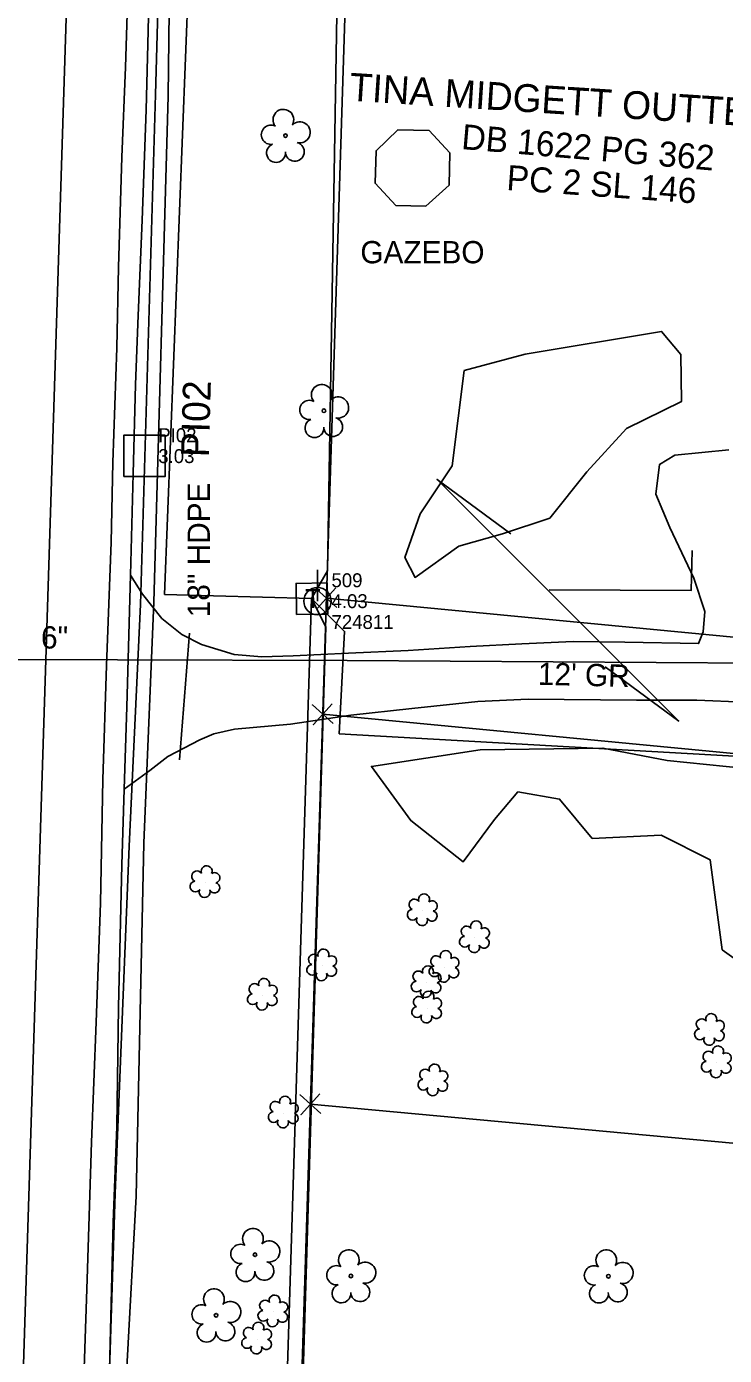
# Model space of a CAD drawing. Extents: x 3040896 to 3051146, y 687568 to 732976.
# Drawn here: x 3049808.8 to 3049934.1, y 688979.1 to 689217.7 of the extents above; entities that cross this region are included whole.
import ezdxf

# ---------------------------------------------------------------- set-up
doc = ezdxf.new("R2010")
doc.units = 0
for name, color, linetype in [('CTL Supplemental Horizontal and Vertical CELL', 7, 'Continuous'), ('CTL Supplemental Horizontal and Vertical Cogo Elevation', 7, 'Continuous'), ('CTL Supplemental Horizontal and Vertical Cogo Number', 7, 'Continuous'), ('CTL Supplemental Horizontal and Vertical Text', 7, 'Continuous'), ('Exist Building', 7, 'Continuous'), ('Exist Building Text', 7, 'Continuous'), ('Exist Horizontal Alignment', 7, 'Continuous'), ('Exist Property Corner CELL', 7, 'Continuous'), ('Exist Property Deed Book Text', 7, 'Continuous'), ('Exist Property Line', 7, 'Continuous'), ('Exist Property Owner Text', 7, 'Continuous'), ('Exist Property Same Owner Line CELL', 7, 'Continuous'), ('Exist Right of Way Line', 7, 'Continuous'), ('Exist Roads EOP', 7, 'Continuous'), ('Exist Roads EOT', 7, 'Continuous'), ('Exist Roads Soil', 7, 'Continuous'), ('Exist Roads Soil Text', 7, 'Continuous'), ('Exist Structure Minor Pipes HDPE 18 Inch', 7, 'Continuous'), ('Exist Structure Minor Pipes HDPE 18 Inch Text', 7, 'Continuous'), ('Exist Utilities Power Pole CELL', 7, 'Continuous'), ('Exist Utilities Power Pole Cogo Comment', 7, 'Continuous'), ('Exist Utilities Power Pole Cogo Elevation', 7, 'Continuous'), ('Exist Utilities Power Pole Cogo Number', 7, 'Continuous'), ('Exist Utilities Telephone Pedestal CELL', 7, 'Continuous'), ('Exist Utilities Telephone UG Cable', 7, 'Continuous'), ('Exist Utilities Telephone UG Conduit SUE', 7, 'Continuous'), ('Exist Utilities Water UG Line SUE', 7, 'Continuous'), ('Exist Utilities Water UG Line SUE Text', 7, 'Continuous'), ('Exist Vegetation Shrub CELL', 7, 'Continuous'), ('Exist Vegetation Tree CELL', 7, 'Continuous'), ('Exist Vegetation Woods Line', 7, 'Continuous')]:
    doc.layers.add(name, color=color, linetype=linetype)

# ---------------------------------------------------------------- blocks, each defined once
blk = doc.blocks.new('CTL SUPPLEMENTAL HORIZONTAL AND VERTICAL')
at = {"layer": 'CTL Supplemental Horizontal and Vertical CELL'}
blk.add_line((0, 0), (0, 0), dxfattribs=at)
blk.add_lwpolyline([(-0.1043, 0.0004), (0.0005, 0.1052), (0.1055, 0.0002), (0.0007, -0.1047)], close=True, dxfattribs=at)
blk = doc.blocks.new('EXIST UTILITIES POWER POLE')
at = {"layer": 'Exist Utilities Power Pole CELL'}
for q in [(0, 0.1125), (0, 0)]:
    blk.add_line((0, 0), q, dxfattribs=at)
blk.add_circle((0, 0), 0.049, dxfattribs=at)

msp = doc.modelspace()

# ---------------------------------------------------------------- linework, layer by layer
at = {"layer": 'Exist Building'}
msp.add_lwpolyline([(3049884.65, 689189.27), (3049884.79, 689195.03), (3049881.06, 689199.05), (3049875.45, 689199.19), (3049871.52, 689195.42), (3049871.34, 689189.59), (3049875.07, 689185.62), (3049880.49, 689185.49)], close=True, dxfattribs=at)
at = {"layer": 'Exist Horizontal Alignment'}
msp.add_line((3049785.41, 688254.93), (3049834.01, 689792.8), dxfattribs=at)
at = {"layer": 'Exist Property Corner CELL'}
for p, q in [((3049862.62, 689115.07), (3049862.62, 689115.07)), ((3049861.96, 689094.2), (3049861.96, 689094.2)), ((3049859.74, 689024.16), (3049859.74, 689024.16))]:
    msp.add_line(p, q, dxfattribs=at)
for points in [[(3049864.47, 689113.39), (3049860.76, 689116.74), (3049862.62, 689115.07), (3049860.94, 689113.21), (3049864.29, 689116.92)], [(3049863.81, 689092.53), (3049860.1, 689095.88), (3049861.96, 689094.2), (3049860.28, 689092.35), (3049863.63, 689096.06)], [(3049861.6, 689022.48), (3049857.89, 689025.84), (3049859.74, 689024.16), (3049858.07, 689022.31), (3049861.42, 689026.01)]]:
    msp.add_lwpolyline(points, dxfattribs=at)
at = {"layer": 'Exist Property Line'}
for p, q in [((3049862.62, 689115.07), (3050041.13, 689097.96)), ((3049861.96, 689094.2), (3050141.91, 689067.57)), ((3049859.74, 689024.16), (3050135.65, 688998.65))]:
    msp.add_line(p, q, dxfattribs=at)
at = {"layer": 'Exist Property Same Owner Line CELL'}
for points in [[(3049895.7, 689126.63), (3049882.49, 689136.4), (3049925.88, 689092.99), (3049912.67, 689102.76)], [(3049928.31, 689123.61), (3049928.13, 689116.46), (3049902.61, 689116.54)]]:
    msp.add_lwpolyline(points, dxfattribs=at)
at = {"layer": 'Exist Right of Way Line'}
msp.add_line((3049835.38, 688253.36), (3049866.29, 689231.15), dxfattribs=at)
at = {"layer": 'Exist Roads EOP'}
msp.add_lwpolyline([(3049831.63, 689251.35), (3049831.06, 689235.59), (3049830.62, 689216.96), (3049830.25, 689202.79), (3049829.51, 689182.94), (3049828.79, 689165.85), (3049828.33, 689153.45), (3049827.92, 689137.39), (3049827.41, 689119.21), (3049826.8, 689095.53), (3049826.31, 689080.75), (3049825.87, 689067.14), (3049825.31, 689041.61), (3049824.99, 689020.18), (3049824.34, 689002.94), (3049823.93, 688985.98), (3049823.53, 688971.75), (3049822.45, 688946.13), (3049821.08, 688920.45)], dxfattribs=at)
at = {"layer": 'Exist Roads EOT'}
msp.add_lwpolyline([(3049827.77, 689251.31), (3049827.2, 689231.49), (3049826.54, 689210.43), (3049825.9, 689194.29), (3049825.3, 689174.53), (3049824.97, 689160.01), (3049824.27, 689139.42), (3049823.94, 689125.11), (3049823.16, 689102.95), (3049822.5, 689082.49), (3049822.03, 689060.31), (3049821.29, 689038.9), (3049820.41, 689017.34), (3049819.65, 688992.72), (3049818.97, 688971.39)], dxfattribs=at)
at = {"layer": 'Exist Roads Soil'}
for points in [[(3049827.41, 689119.21), (3049829.61, 689115.8), (3049833.08, 689111.42), (3049836.66, 689108.53), (3049840.2, 689106.74), (3049846.04, 689104.97), (3049851.01, 689104.5), (3049856.65, 689104.73), (3049866.6, 689105.19), (3049877.29, 689105.68), (3049888.42, 689106.38), (3049897.72, 689106.86), (3049906.89, 689107.3), (3049916.18, 689107.19), (3049929.44, 689106.92), (3049930.28, 689108.99), (3049930.53, 689112.66), (3049928.59, 689118.63), (3049924.28, 689127.75), (3049921.77, 689133.72), (3049922.44, 689139.09), (3049925.17, 689140.76), (3049934.87, 689141.71)], [(3049937.66, 689096.39), (3049929.13, 689096.76), (3049918.29, 689096.77), (3049898.83, 689096.91), (3049889.8, 689096.49), (3049877.98, 689095.23), (3049867.01, 689094.04), (3049856.17, 689092.45), (3049846.1, 689091.51), (3049842.43, 689090.72), (3049839.87, 689089.64), (3049834.14, 689086.62), (3049830.93, 689084.14), (3049826.31, 689080.75)]]:
    msp.add_lwpolyline(points, dxfattribs=at)
at = {"layer": 'Exist Structure Minor Pipes HDPE 18 Inch'}
msp.add_lwpolyline([(3049836.26, 689086.01), (3049838.02, 689108.75)], dxfattribs=at)
at = {"layer": 'Exist Utilities Telephone Pedestal CELL'}
msp.add_line((3049859.94, 689114.99), (3049859.94, 689114.99), dxfattribs=at)
msp.add_lwpolyline([(3049857.27, 689112.12), (3049862.86, 689112.22), (3049862.77, 689117.81), (3049857.17, 689117.72), (3049857.27, 689112.12)], dxfattribs=at)
at = {"layer": 'Exist Utilities Telephone UG Cable'}
for points in [[(3049859.94, 689114.99), (3049862.82, 689119.96), (3049872.17, 689676.87), (3049877.02, 689679.86), (3049980.82, 689686.59), (3050081.54, 689693.04)], [(3049859.94, 689114.99), (3049833.56, 689115.75), (3049844.84, 689404.93), (3049845, 689438.54), (3049927.28, 689435.68), (3050072.33, 689439.49)], [(3049846.72, 688691.68), (3049859.94, 689114.99)], [(3049846.72, 688691.68), (3049849.93, 688696.14), (3049862.5, 689109.94), (3049859.94, 689114.99)], [(3049859.94, 689114.99), (3049865.88, 689109.09), (3049864.93, 689090.7), (3050060.88, 689079.61)]]:
    msp.add_lwpolyline(points, dxfattribs=at)
at = {"layer": 'Exist Utilities Telephone UG Conduit SUE'}
for points in [[(3049814.97, 688681.54), (3049815.19, 688713.75), (3049817.29, 688785.86), (3049819.31, 688838.58), (3049821.31, 688904.07), (3049822.78, 688948.25), (3049824.67, 689008.14), (3049827.2, 689070.53), (3049829.22, 689113.93), (3049831.94, 689205.52), (3049833.9, 689276.46), (3049835.16, 689324.18), (3049835.85, 689361.7), (3049841.16, 689398.19), (3049840.45, 689446.03), (3049839.83, 689496.46), (3049843.38, 689620.01), (3049845.59, 689657.76), (3049849.97, 689744.2), (3049850.46, 689783.89), (3049852.96, 689821.43), (3049854.18, 689865.57), (3049858.43, 689927.4)], [(3049819.01, 688681.38), (3049818.87, 688714.58), (3049821.45, 688786.38), (3049822.69, 688838.08), (3049824.19, 688903.73), (3049825.2, 688948.29), (3049828.44, 689007.63), (3049829.82, 689071.04), (3049831.65, 689114.37), (3049834.21, 689205.23), (3049835.03, 689276.62), (3049835.93, 689324.28), (3049836.62, 689361.29), (3049843.33, 689398.29), (3049841.93, 689445.98), (3049840.71, 689496.07), (3049843.82, 689570.21), (3049844.27, 689620.28), (3049846.35, 689657.78), (3049851.2, 689743.54), (3049851.21, 689783.5), (3049853.59, 689821.65), (3049856.29, 689865.88), (3049860.69, 689927.09)]]:
    msp.add_lwpolyline(points, dxfattribs=at)
at = {"layer": 'Exist Utilities Water UG Line SUE'}
msp.add_lwpolyline([(3049781.4, 689104.17), (3049782.31, 689104.12), (3049783.79, 689104.1), (3049866.37, 689103.86), (3049940.32, 689103.4)], dxfattribs=at)
at = {"layer": 'Exist Vegetation Shrub CELL'}
for p, q in [((3049840.88, 689063.97), (3049840.88, 689063.97)), ((3049879.9, 689058.91), (3049879.9, 689058.91)), ((3049889.27, 689054.06), (3049889.27, 689054.06)), ((3049861.86, 689049.01), (3049861.86, 689049.01)), ((3049883.82, 689048.74), (3049883.82, 689048.74)), ((3049880.6, 689046), (3049880.6, 689046)), ((3049851.19, 689043.74), (3049851.19, 689043.74)), ((3049880.7, 689041.43), (3049880.7, 689041.43)), ((3049931.47, 689037.41), (3049931.47, 689037.41)), ((3049932.69, 689031.6), (3049932.69, 689031.6)), ((3049881.81, 689028.36), (3049881.81, 689028.36)), ((3049854.95, 689022.58), (3049854.95, 689022.58)), ((3049853.07, 688986.87), (3049853.07, 688986.87)), ((3049850.17, 688981.98), (3049850.17, 688981.98))]:
    msp.add_line(p, q, dxfattribs=at)
for centre, radius, start, end in [((3049839.4, 689065.1), 0.968, 35.8908, 245.4216), ((3049841.11, 689066.01), 0.99, 334.8391, 200.4717), ((3049839.08, 689063.27), 0.955, 95.1099, 327.9534), ((3049842.52, 689063.04), 0.937, 204.9913, 73.4601), ((3049842.56, 689064.84), 0.929, 284.4567, 126.0861), ((3049840.75, 689062.29), 0.984, 151.2797, 21.387), ((3049880.13, 689060.95), 0.99, 334.8391, 200.4717), ((3049878.1, 689058.21), 0.955, 95.1099, 327.9534), ((3049878.42, 689060.04), 0.968, 35.8908, 245.4216), ((3049881.54, 689057.98), 0.937, 204.9913, 73.4601), ((3049881.58, 689059.78), 0.929, 284.4567, 126.0861), ((3049879.78, 689057.23), 0.984, 151.2797, 21.387), ((3049889.5, 689056.1), 0.99, 334.8391, 200.4717), ((3049887.47, 689053.36), 0.955, 95.1099, 327.9534), ((3049887.79, 689055.19), 0.968, 35.8908, 245.4216), ((3049890.91, 689053.13), 0.937, 204.9913, 73.4601), ((3049890.95, 689054.93), 0.929, 284.4567, 126.0861), ((3049862.09, 689051.05), 0.99, 334.8391, 200.4717), ((3049884.04, 689050.78), 0.99, 334.8391, 200.4717), ((3049889.14, 689052.38), 0.984, 151.2797, 21.387), ((3049860.06, 689048.3), 0.955, 95.1099, 327.9534), ((3049860.38, 689050.13), 0.968, 35.8908, 245.4216), ((3049863.53, 689049.88), 0.929, 284.4567, 126.0861), ((3049882.33, 689049.87), 0.968, 35.8908, 245.4216), ((3049885.49, 689049.61), 0.929, 284.4567, 126.0861), ((3049861.73, 689047.32), 0.984, 151.2797, 21.387), ((3049863.5, 689048.08), 0.937, 204.9913, 73.4601), ((3049879.12, 689047.13), 0.968, 35.8908, 245.4216), ((3049880.83, 689048.04), 0.99, 334.8391, 200.4717), ((3049882.02, 689048.04), 0.955, 95.1099, 327.9534), ((3049882.27, 689046.87), 0.929, 284.4567, 126.0861), ((3049883.69, 689047.06), 0.984, 151.2797, 21.387), ((3049885.45, 689047.81), 0.937, 204.9913, 73.4601), ((3049849.71, 689044.86), 0.968, 35.8908, 245.4216), ((3049851.42, 689045.78), 0.99, 334.8391, 200.4717), ((3049852.86, 689044.61), 0.929, 284.4567, 126.0861), ((3049878.8, 689045.3), 0.955, 95.1099, 327.9534), ((3049880.47, 689044.32), 0.984, 151.2797, 21.387), ((3049880.93, 689043.47), 0.99, 334.8391, 200.4717), ((3049882.24, 689045.08), 0.937, 204.9913, 73.4601), ((3049849.39, 689043.03), 0.955, 95.1099, 327.9534), ((3049851.06, 689042.05), 0.984, 151.2797, 21.387), ((3049852.83, 689042.81), 0.937, 204.9913, 73.4601), ((3049879.22, 689042.56), 0.968, 35.8908, 245.4216), ((3049882.37, 689042.3), 0.929, 284.4567, 126.0861), ((3049878.9, 689040.73), 0.955, 95.1099, 327.9534), ((3049880.57, 689039.75), 0.984, 151.2797, 21.387), ((3049882.34, 689040.5), 0.937, 204.9913, 73.4601), ((3049931.7, 689039.45), 0.99, 334.8391, 200.4717), ((3049929.67, 689036.71), 0.955, 95.1099, 327.9534), ((3049929.99, 689038.54), 0.968, 35.8908, 245.4216), ((3049933.11, 689036.48), 0.937, 204.9913, 73.4601), ((3049933.14, 689038.28), 0.929, 284.4567, 126.0861), ((3049931.34, 689035.73), 0.984, 151.2797, 21.387), ((3049931.21, 689032.72), 0.968, 35.8908, 245.4216), ((3049932.92, 689033.64), 0.99, 334.8391, 200.4717), ((3049934.36, 689032.46), 0.929, 284.4567, 126.0861), ((3049880.33, 689029.49), 0.968, 35.8908, 245.4216), ((3049882.04, 689030.4), 0.99, 334.8391, 200.4717), ((3049883.48, 689029.23), 0.929, 284.4567, 126.0861), ((3049930.89, 689030.89), 0.955, 95.1099, 327.9534), ((3049932.56, 689029.91), 0.984, 151.2797, 21.387), ((3049934.33, 689030.67), 0.937, 204.9913, 73.4601), ((3049880.01, 689027.66), 0.955, 95.1099, 327.9534), ((3049883.45, 689027.43), 0.937, 204.9913, 73.4601), ((3049855.18, 689024.62), 0.99, 334.8391, 200.4717), ((3049881.68, 689026.68), 0.984, 151.2797, 21.387), ((3049853.47, 689023.71), 0.968, 35.8908, 245.4216), ((3049856.63, 689023.45), 0.929, 284.4567, 126.0861), ((3049853.15, 689021.87), 0.955, 95.1099, 327.9534), ((3049854.83, 689020.9), 0.984, 151.2797, 21.387), ((3049856.59, 689021.65), 0.937, 204.9913, 73.4601), ((3049853.3, 688988.91), 0.99, 334.8391, 200.4717), ((3049851.59, 688987.99), 0.968, 35.8908, 245.4216), ((3049854.75, 688987.73), 0.929, 284.4567, 126.0861), ((3049850.39, 688984.02), 0.99, 334.8391, 200.4717), ((3049851.27, 688986.16), 0.955, 95.1099, 327.9534), ((3049852.94, 688985.18), 0.984, 151.2797, 21.387), ((3049854.71, 688985.94), 0.937, 204.9913, 73.4601), ((3049848.68, 688983.11), 0.968, 35.8908, 245.4216), ((3049851.84, 688982.85), 0.929, 284.4567, 126.0861), ((3049848.37, 688981.28), 0.955, 95.1099, 327.9534), ((3049850.04, 688980.3), 0.984, 151.2797, 21.387), ((3049851.8, 688981.05), 0.937, 204.9913, 73.4601)]:
    msp.add_arc(centre, radius, start, end, dxfattribs=at)
at = {"layer": 'Exist Vegetation Tree CELL'}
for p, q in [((3049855.27, 689198.14), (3049855.27, 689198.14)), ((3049862.16, 689148.72), (3049862.16, 689148.72)), ((3049849.8, 688997.14), (3049849.8, 688997.14)), ((3049867.02, 688993.31), (3049867.02, 688993.31)), ((3049913.25, 688993.28), (3049913.25, 688993.28)), ((3049842.8, 688986.26), (3049842.8, 688986.26))]:
    msp.add_line(p, q, dxfattribs=at)
for centre in [(3049855.27, 689198.14), (3049862.16, 689148.72), (3049849.8, 688997.14), (3049867.02, 688993.31), (3049913.25, 688993.28), (3049842.8, 688986.26)]:
    msp.add_circle(centre, 0.326, dxfattribs=at)
for centre, radius, start, end in [((3049854.89, 689201.01), 1.86, 330.1651, 219.7134), ((3049852.66, 689198.29), 1.73, 62.6636, 279.3457), ((3049857.82, 689198.73), 1.9, 257.1011, 134.1999), ((3049853.57, 689195.02), 1.69, 111.5671, 6.231), ((3049856.94, 689195.24), 1.7, 181.2822, 74.56), ((3049861.78, 689151.6), 1.86, 330.1651, 219.7134), ((3049859.56, 689148.88), 1.73, 62.6636, 279.3457), ((3049864.71, 689149.31), 1.9, 257.1011, 134.1999), ((3049860.46, 689145.6), 1.69, 111.5671, 6.231), ((3049863.83, 689145.82), 1.7, 181.2822, 74.56), ((3049849.42, 689000.01), 1.86, 330.1651, 219.7134), ((3049852.35, 688997.72), 1.9, 257.1011, 134.1999), ((3049847.19, 688997.29), 1.73, 62.6636, 279.3457), ((3049866.64, 688996.18), 1.86, 330.1651, 219.7134), ((3049912.87, 688996.15), 1.86, 330.1651, 219.7134), ((3049848.1, 688994.01), 1.69, 111.5671, 6.231), ((3049851.47, 688994.24), 1.7, 181.2822, 74.56), ((3049864.42, 688993.46), 1.73, 62.6636, 279.3457), ((3049869.57, 688993.9), 1.9, 257.1011, 134.1999), ((3049910.65, 688993.43), 1.73, 62.6636, 279.3457), ((3049915.8, 688993.87), 1.9, 257.1011, 134.1999), ((3049868.69, 688990.41), 1.7, 181.2822, 74.56), ((3049914.92, 688990.38), 1.7, 181.2822, 74.56), ((3049842.42, 688989.14), 1.86, 330.1651, 219.7134), ((3049865.32, 688990.19), 1.69, 111.5671, 6.231), ((3049911.55, 688990.16), 1.69, 111.5671, 6.231), ((3049840.2, 688986.42), 1.73, 62.6636, 279.3457), ((3049845.35, 688986.85), 1.9, 257.1011, 134.1999), ((3049844.47, 688983.36), 1.7, 181.2822, 74.56), ((3049841.1, 688983.14), 1.69, 111.5671, 6.231)]:
    msp.add_arc(centre, radius, start, end, dxfattribs=at)
at = {"layer": 'Exist Vegetation Woods Line'}
for points in [[(3049879.42, 689130.19), (3049885.17, 689138.86), (3049887.36, 689155.94), (3049898.3, 689158.9), (3049922.79, 689162.97), (3049926.26, 689158.82), (3049926.39, 689150.39), (3049916.51, 689145.52), (3049909.39, 689137.78), (3049902.72, 689129.42), (3049894.22, 689126.61), (3049886.42, 689124.41), (3049878.53, 689118.78), (3049876.67, 689122.34), (3049879.42, 689130.19)], [(3049896.96, 689080.28), (3049892.8, 689075.32), (3049887.18, 689067.72), (3049877.76, 689075.12), (3049870.69, 689084.83), (3049890.21, 689087.82), (3049912.26, 689088.13), (3049923.82, 689085.91), (3049937.94, 689084.45), (3049945.89, 689075.26), (3049944.24, 689061.82), (3049943.68, 689053.03), (3049939.94, 689047.44), (3049933.69, 689051.92), (3049931.51, 689068.08), (3049922.69, 689072.5), (3049910.35, 689071.92), (3049904.47, 689078.99), (3049896.96, 689080.28)]]:
    msp.add_lwpolyline(points, dxfattribs=at)

# ---------------------------------------------------------------- block references
at = {"layer": 'CTL Supplemental Horizontal and Vertical CELL', "xscale": 50, "yscale": 49.99999999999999, "rotation": 44.99999999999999}
msp.add_blockref('CTL SUPPLEMENTAL HORIZONTAL AND VERTICAL', (3049829.92, 689140.58), dxfattribs=at)
at = {"layer": 'Exist Utilities Power Pole CELL', "xscale": 50, "yscale": 50}
msp.add_blockref('EXIST UTILITIES POWER POLE', (3049861.02, 689114.53), dxfattribs=at)

# ---------------------------------------------------------------- texts
at = {"layer": 'CTL Supplemental Horizontal and Vertical Cogo Elevation'}
msp.add_text('3.03', height=2.5, dxfattribs=at).set_placement((3049832.42, 689139.33))
at = {"layer": 'CTL Supplemental Horizontal and Vertical Cogo Number'}
msp.add_text('PI02', height=2.5, dxfattribs=at).set_placement((3049832.42, 689143.08))
at = {"layer": 'CTL Supplemental Horizontal and Vertical Text'}
msp.add_text('PI02', height=5, rotation=88.4105, dxfattribs=at).set_placement((3049841.5, 689140.34))
at = {"layer": 'Exist Building Text'}
msp.add_text('GAZEBO', height=4, rotation=0, dxfattribs=at).set_placement((3049868.71, 689175.21))
at = {"layer": 'Exist Property Deed Book Text'}
for s, rotation, p in [('DB 1622 PG 362 ', 355.1061, (3049886.74, 689195.74)), ('PC 2 SL 146', 355.908, (3049894.86, 689188.39))]:
    msp.add_text(s, height=4.5, rotation=rotation, dxfattribs=at).set_placement(p)
at = {"layer": 'Exist Property Owner Text'}
msp.add_text('TINA MIDGETT OUTTEN ', height=5, rotation=356.3193, dxfattribs=at).set_placement((3049866.63, 689204.44))
at = {"layer": 'Exist Roads Soil Text'}
msp.add_text("12' GR", height=4, rotation=358.5959, dxfattribs=at).set_placement((3049900.54, 689099.51))
at = {"layer": 'Exist Structure Minor Pipes HDPE 18 Inch Text'}
msp.add_text('18" HDPE', height=4, rotation=90, dxfattribs=at).set_placement((3049841.69, 689111.63))
at = {"layer": 'Exist Utilities Power Pole Cogo Comment'}
msp.add_text('724811', height=2.5, dxfattribs=at).set_placement((3049863.52, 689109.53))
at = {"layer": 'Exist Utilities Power Pole Cogo Elevation'}
msp.add_text('4.03', height=2.5, dxfattribs=at).set_placement((3049863.52, 689113.28))
at = {"layer": 'Exist Utilities Power Pole Cogo Number'}
msp.add_text('509', height=2.5, dxfattribs=at).set_placement((3049863.52, 689117.03))
at = {"layer": 'Exist Utilities Telephone Pedestal CELL'}
msp.add_text('T', height=3.42, rotation=0.9548, dxfattribs=at).set_placement((3049858.84, 689113.26))
at = {"layer": 'Exist Utilities Water UG Line SUE Text'}
msp.add_text('6"', height=4, rotation=359.8335, dxfattribs=at).set_placement((3049811.37, 689106.02))

doc.saveas('drawing.dxf')
